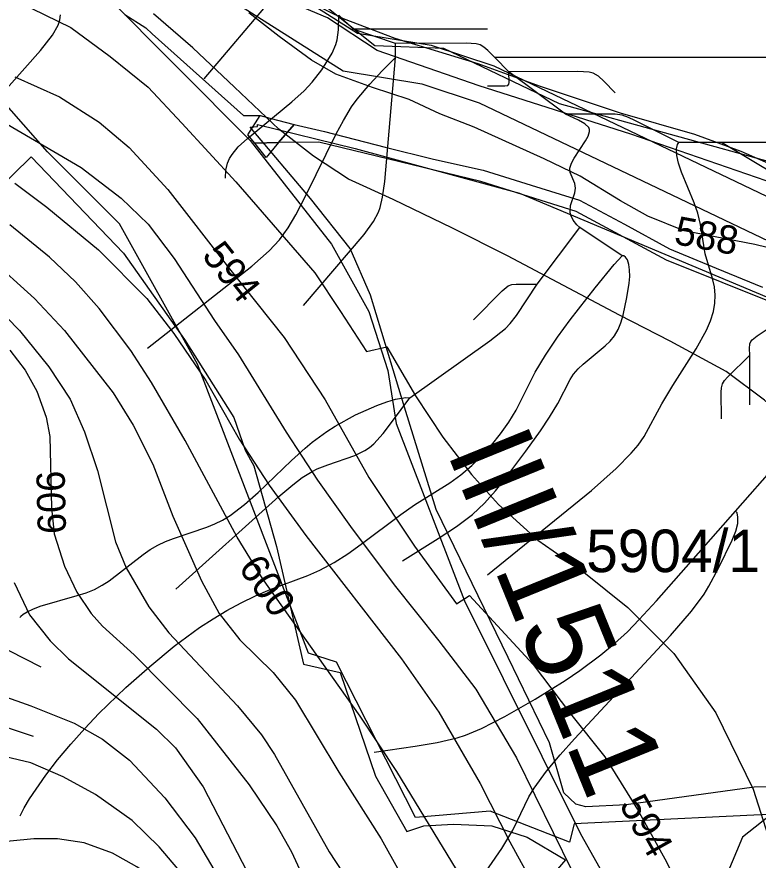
# Model space of a CAD drawing. Extents: x -709584 to -702006, y -1161789 to -1157496.
# Drawn here: x -705535.6 to -705274, y -1159710.1 to -1159412.7 of the extents above; entities that cross this region are included whole.
import ezdxf

# ---------------------------------------------------------------- set-up
doc = ezdxf.new("R2010")
doc.units = 0
for name, color, linetype in [('102_obvod PÚ', 7, 'Continuous'), ('103_hranice KÚ', 7, 'Continuous'), ('110_silnice II. třídy a III. třídy', 7, 'Continuous'), ('111_silnice II. třídy a III. třídy_popis', 7, 'Continuous'), ('120_vrstevnice hlavní', 7, 'Continuous'), ('121_vrstevnice hlavní_popis', 7, 'Continuous'), ('122_vrstevnice základní', 7, 'Continuous'), ('124_vrstevnice doplňková', 7, 'Continuous'), ('201_orná půda_KN', 7, 'Continuous'), ('210_ostatní plocha_KN', 7, 'Continuous'), ('408_BPEJ_linie', 7, 'Continuous'), ('411_akumulovaný odtok', 7, 'Continuous'), ('419_LPIS PB', 7, 'Continuous'), ('419_LPIS PB_kod', 7, 'Continuous'), ('735_OP sítí TI', 7, 'Continuous')]:
    doc.layers.add(name, color=color, linetype=linetype)

msp = doc.modelspace()

# ---------------------------------------------------------------- linework, layer by layer
at = {"layer": '102_obvod PÚ'}
for points in [[(-705497.56, -1159411.85), (-705490.04, -1159416.53), (-705487.81, -1159418.64), (-705455.58, -1159447.44), (-705449.77, -1159447.44), (-705446.39, -1159448.44), (-705437.72, -1159450.61), (-705427.05, -1159453.12), (-705405.69, -1159458.61), (-705388.63, -1159462.82), (-705371.01, -1159466.68), (-705354.17, -1159472.03), (-705337.11, -1159477.31), (-705321.2, -1159485.73), (-705305.28, -1159494.51), (-705288.87, -1159501.36), (-705272.46, -1159507.98)], [(-705256.06, -1159693.33), (-705338.98, -1159697.33), (-705340.61, -1159703.8), (-705368.6, -1159692.83), (-705394.93, -1159695.05), (-705422.83, -1159640.31), (-705432.68, -1159637.1), (-705471.87, -1159535.22), (-705499.42, -1159485.62), (-705524.82, -1159460.29), (-705554.6, -1159426.55)]]:
    msp.add_lwpolyline(points, dxfattribs=at)
at = {"layer": '103_hranice KÚ'}
for points in [[(-705121.59, -1159685.29), (-705124.32, -1159679.92), (-705131.53, -1159676.49), (-705134.24, -1159654.08), (-705143.62, -1159621.36), (-705141.48, -1159577.11), (-705155, -1159550.95), (-705187.39, -1159515.59), (-705225.01, -1159488.33), (-705244.62, -1159481.43), (-705265.81, -1159464.97), (-705344.08, -1159443.34), (-705385, -1159423.78), (-705409.33, -1159422.89), (-705434.44, -1159402.64), (-705455.51, -1159396.18), (-705483.68, -1159375.34), (-705500.95, -1159391.28), (-705509.01, -1159386.99), (-705524.52, -1159378.74), (-705538.64, -1159371.35)], [(-705086.29, -1159710.73), (-705097.14, -1159715.23), (-705119.32, -1159704.91), (-705115.37, -1159697.5), (-705124.32, -1159679.92), (-705131.53, -1159676.49), (-705134.24, -1159654.08), (-705143.62, -1159621.36), (-705141.48, -1159577.11), (-705155, -1159550.95), (-705187.39, -1159515.59), (-705225.01, -1159488.33), (-705244.62, -1159481.43), (-705265.81, -1159464.97), (-705344.08, -1159443.34), (-705385, -1159423.78), (-705409.33, -1159422.89), (-705434.44, -1159402.64)]]:
    msp.add_lwpolyline(points, dxfattribs=at)
at = {"layer": '110_silnice II. třídy a III. třídy'}
msp.add_lwpolyline([(-705425.72, -1159251.12), (-705459.29, -1159299.78), (-705480.06, -1159330.8), (-705495.83, -1159360.32), (-705503.49, -1159379.89), (-705506.27, -1159393.13), (-705504.73, -1159404.52), (-705453.28, -1159456.24), (-705424.63, -1159492.88), (-705411.38, -1159516.59), (-705404.7, -1159537.44), (-705401.75, -1159556.15), (-705377.61, -1159618.68), (-705336.72, -1159700.9), (-705321.44, -1159727.98), (-705286.96, -1159784.24)], dxfattribs=at)
at = {"layer": '120_vrstevnice hlavní'}
for points in [[(-705223.36, -1159764.63), (-705220.12, -1159751.46), (-705217.29, -1159735.83), (-705216.04, -1159718.88), (-705216.95, -1159699.6), (-705219.35, -1159681.52), (-705222.58, -1159658.66), (-705229.69, -1159620.01), (-705237.57, -1159595), (-705246.09, -1159576.18), (-705257.01, -1159561.22), (-705271.76, -1159547.82), (-705285.35, -1159537.74), (-705305.1, -1159527.1), (-705322.99, -1159517.93), (-705362.53, -1159497), (-705381.94, -1159487.18), (-705402.79, -1159477.04), (-705418.64, -1159469.88), (-705430.98, -1159461.82), (-705443.17, -1159452.24), (-705458.78, -1159437.51), (-705473.54, -1159423.6), (-705487.44, -1159411.53)], [(-705360.56, -1159747.85), (-705368.96, -1159732.34), (-705401.56, -1159678.85), (-705414.43, -1159659.4), (-705448.9, -1159610.78), (-705457.91, -1159596.19), (-705476.21, -1159562.15), (-705488.08, -1159541.7), (-705495.38, -1159530.41), (-705506.53, -1159515.53), (-705514.97, -1159506.09), (-705524.12, -1159497.37), (-705538.14, -1159486.07)], [(-705558.16, -1159645.96), (-705530.7, -1159655.69), (-705515.4, -1159661.83), (-705505.39, -1159667.41), (-705495.81, -1159674.85), (-705483.37, -1159688.15), (-705472.64, -1159702.31), (-705464.63, -1159716.04), (-705456.14, -1159736.15)]]:
    msp.add_lwpolyline(points, dxfattribs=at)
at = {"layer": '122_vrstevnice základní'}
for points in [[(-705185, -1159513.55), (-705204.6, -1159500.63), (-705230, -1159486.31), (-705259.87, -1159468.99), (-705280, -1159460.17), (-705296.39, -1159454.1), (-705322.61, -1159446.57), (-705350.78, -1159437.2), (-705372.8, -1159429.22), (-705402.11, -1159420.31), (-705420.38, -1159413.38), (-705436.75, -1159405.26), (-705449.37, -1159398.53), (-705474.22, -1159384.97), (-705486.15, -1159376.87), (-705490.06, -1159372.24), (-705491.08, -1159370.18)], [(-705539.46, -1159405.16), (-705516.52, -1159416.45), (-705502.65, -1159426.67), (-705489.28, -1159437.4), (-705477.39, -1159450.15), (-705458.29, -1159470.8), (-705430.41, -1159502.97), (-705421.36, -1159516.6), (-705412.26, -1159530.71), (-705405.07, -1159529.11), (-705394.99, -1159546.32), (-705385.26, -1159560.95), (-705375.16, -1159574.07)], [(-705250.08, -1159499.11), (-705275.17, -1159493), (-705300.15, -1159488.14), (-705312.94, -1159482.95), (-705322.66, -1159477.61), (-705336.8, -1159468.82), (-705349.58, -1159462.77), (-705374.26, -1159451.54), (-705386.37, -1159446.87), (-705397.12, -1159441.86), (-705410.13, -1159437.57), (-705423.1, -1159432.89), (-705431.62, -1159427.89), (-705443.03, -1159419.63), (-705453.75, -1159411.21)], [(-705536.27, -1159433.86), (-705520.53, -1159440.92), (-705506.52, -1159449.79), (-705496.03, -1159458.7), (-705482.37, -1159473.59), (-705460.54, -1159501.56), (-705441.26, -1159525.8), (-705426.85, -1159547.76), (-705411.46, -1159575.16), (-705395.25, -1159599.41), (-705380.5, -1159619.72), (-705375.84, -1159616.81), (-705353.48, -1159641.14), (-705340.2, -1159658.56), (-705328.19, -1159673.75), (-705316.59, -1159692.3), (-705306.32, -1159710.76), (-705298.14, -1159727.8), (-705292.93, -1159742.31), (-705289.54, -1159756.53)], [(-705539, -1159450.46), (-705512.97, -1159465.76), (-705498.81, -1159476.63), (-705489.23, -1159485.78), (-705480.08, -1159497.94), (-705465.92, -1159519.82), (-705457.34, -1159531.84), (-705440.6, -1159559.21), (-705429.51, -1159576.15), (-705417.92, -1159592.42), (-705402.43, -1159612.98)], [(-705536.28, -1159471.34), (-705524.98, -1159479.78), (-705506.82, -1159494.79), (-705489.8, -1159511.96), (-705480.22, -1159524.4), (-705468.92, -1159540.99), (-705457.2, -1159561.58), (-705446.61, -1159577.89), (-705433.6, -1159595.62), (-705399.85, -1159639.1), (-705386.69, -1159657.97), (-705372.1, -1159683.14), (-705361.66, -1159703.74), (-705349.08, -1159726.62), (-705333.92, -1159751.08)], [(-705545.58, -1159497.37), (-705529.42, -1159511.96), (-705518.83, -1159523.26), (-705501.67, -1159545.28), (-705494.52, -1159556.72), (-705487.66, -1159570.45), (-705480.51, -1159588.76), (-705470.5, -1159611.64), (-705464.2, -1159623.08), (-705456.91, -1159632.37), (-705445.18, -1159643.96), (-705437.32, -1159653.68), (-705422.01, -1159679.14), (-705407, -1159702.59), (-705400.7, -1159714.03), (-705380.54, -1159745.36)], [(-705543.86, -1159513.96), (-705534.71, -1159523.26), (-705524.27, -1159536.13), (-705516.83, -1159547.57), (-705511.68, -1159559.01), (-705507.11, -1159572.74), (-705500.81, -1159597.91), (-705497.09, -1159607.06), (-705489.09, -1159620.79), (-705481.94, -1159629.94), (-705457.77, -1159655.69), (-705449.33, -1159665.98), (-705444.75, -1159672.85), (-705425.45, -1159707.17), (-705402.15, -1159742.76)], [(-705538.14, -1159530.26), (-705532.71, -1159537.27), (-705528.56, -1159544.71), (-705525.27, -1159553.86), (-705523.98, -1159560.73), (-705523.41, -1159585.9), (-705522.41, -1159595.05), (-705518.83, -1159606.49), (-705514.4, -1159615.64), (-705509.39, -1159623.08), (-705505.39, -1159627.66), (-705494.23, -1159637.67), (-705471.93, -1159660.12), (-705453.62, -1159683.57), (-705443.89, -1159698.02), (-705438.75, -1159707.17), (-705423.51, -1159740.15)], [(-705375.16, -1159574.07), (-705365.65, -1159584.68), (-705351.72, -1159597.22), (-705335.49, -1159608.58), (-705320.07, -1159621.01), (-705303.78, -1159637.24), (-705288.94, -1159658.17), (-705275.84, -1159685.06), (-705267.93, -1159709.84), (-705263.21, -1159725.37), (-705260.7, -1159744.04), (-705259.31, -1159760.23)], [(-705536.57, -1159612.21), (-705531.13, -1159623.65), (-705523.84, -1159632.8), (-705517.4, -1159639.1), (-705486.37, -1159663.98), (-705479.65, -1159670.56), (-705469.92, -1159684.29), (-705450.9, -1159720.9), (-705443.4, -1159737.71)], [(-705402.43, -1159612.98), (-705386.72, -1159632.74), (-705373.62, -1159649.82), (-705359.33, -1159674.01), (-705339.95, -1159713.55), (-705326.79, -1159734.65), (-705313.87, -1159753.56)], [(-705466.63, -1159734.87), (-705470.43, -1159726.9), (-705478.79, -1159713.18), (-705485.37, -1159705.45), (-705494.95, -1159696.16), (-705507.82, -1159687.01), (-705519.26, -1159680.71), (-705530.7, -1159675.85), (-705542.15, -1159673.13), (-705555.59, -1159672.85), (-705561.02, -1159673.85), (-705571.32, -1159676.99), (-705579.9, -1159680.86), (-705592.77, -1159689.01), (-705601.35, -1159696.02), (-705609.96, -1159705.72), (-705614.8, -1159713.07), (-705616.22, -1159716.57)], [(-705477.02, -1159733.6), (-705479.84, -1159727.44), (-705484.65, -1159720.04), (-705488.94, -1159715.61), (-705493.23, -1159712.46), (-705501.82, -1159707.74), (-705511.83, -1159704.02), (-705521.27, -1159702.59), (-705529.56, -1159702.59), (-705538, -1159703.45), (-705553.87, -1159707.17), (-705567.6, -1159712.61), (-705574.75, -1159717.04), (-705579.07, -1159721.12)]]:
    msp.add_lwpolyline(points, dxfattribs=at)
at = {"layer": '124_vrstevnice doplňková'}
for points in [[(-705606.36, -1159585.32), (-705603.35, -1159586.9), (-705595.63, -1159593.04), (-705579.04, -1159611.21), (-705564.74, -1159623.22), (-705553.73, -1159629.66), (-705538.43, -1159636.24), (-705527.13, -1159641.96)], [(-705529.7, -1159666.55), (-705546.72, -1159660.83), (-705557.59, -1159658.83), (-705567.6, -1159658.97), (-705576.9, -1159660.69), (-705592.2, -1159668.27), (-705604.21, -1159678.28), (-705609.5, -1159683.72), (-705614.08, -1159689.72), (-705616.65, -1159694.87), (-705618.8, -1159701.31)]]:
    msp.add_lwpolyline(points, dxfattribs=at)
at = {"layer": '201_orná půda_KN'}
for p, q in [((-705443.29, -1159457.01), (-705437.72, -1159450.61)), ((-705437.72, -1159450.61), (-705427.05, -1159453.12)), ((-705427.05, -1159453.12), (-705405.69, -1159458.61)), ((-705429.01, -1159456.91), (-705443.29, -1159457.01)), ((-705371.93, -1159470.79), (-705429.01, -1159456.91)), ((-705405.69, -1159458.61), (-705388.63, -1159462.82)), ((-705388.63, -1159462.82), (-705371.01, -1159466.68)), ((-705371.01, -1159466.68), (-705354.17, -1159472.03)), ((-705338.28, -1159481.28), (-705371.93, -1159470.79)), ((-705354.17, -1159472.03), (-705337.11, -1159477.31)), ((-705337.11, -1159477.31), (-705321.2, -1159485.73)), ((-705306.42, -1159498.51), (-705338.28, -1159481.28)), ((-705321.2, -1159485.73), (-705305.28, -1159494.51)), ((-705305.28, -1159494.51), (-705288.87, -1159501.36)), ((-705241.7, -1159524.46), (-705306.42, -1159498.51)), ((-705288.87, -1159501.36), (-705272.46, -1159507.98))]:
    msp.add_line(p, q, dxfattribs=at)
at = {"layer": '210_ostatní plocha_KN'}
for p, q in [((-705454.06, -1159454.3), (-705449.77, -1159447.44)), ((-705449.77, -1159447.44), (-705446.39, -1159448.44)), ((-705446.39, -1159448.44), (-705437.72, -1159450.61)), ((-705437.72, -1159450.61), (-705443.29, -1159457.01)), ((-705451.67, -1159457.19), (-705454.06, -1159454.3)), ((-705451.67, -1159457.19), (-705443.29, -1159457.01)), ((-705443.29, -1159457.01), (-705451.67, -1159457.19)), ((-705447.6, -1159462.22), (-705451.67, -1159457.19)), ((-705443.29, -1159457.01), (-705447.6, -1159462.22))]:
    msp.add_line(p, q, dxfattribs=at)
at = {"layer": '408_BPEJ_linie'}
for points in [[(-705116, -1159711), (-705116.7, -1159706.13), (-705119.32, -1159704.91), (-705117.39, -1159701.29), (-705117.5, -1159700.5), (-705132, -1159681.5), (-705133, -1159672.5), (-705141.5, -1159633.5), (-705141.45, -1159628.92), (-705143.62, -1159621.36), (-705141.74, -1159582.56), (-705148.5, -1159569.5), (-705156, -1159559), (-705179, -1159535), (-705203, -1159509), (-705213, -1159498), (-705235.5, -1159488.5), (-705261, -1159474), (-705319, -1159454), (-705372.5, -1159437), (-705408.5, -1159424.5), (-705426, -1159413), (-705452, -1159402)], [(-705550, -1159481), (-705530.5, -1159462), (-705498, -1159496), (-705476.5, -1159526.5), (-705459, -1159554), (-705455, -1159565.5), (-705452, -1159571), (-705444, -1159599.5), (-705434.5, -1159641), (-705421.5, -1159644), (-705409, -1159680.5), (-705398, -1159700), (-705392, -1159698), (-705381.5, -1159697.5), (-705368, -1159698), (-705355.5, -1159702), (-705342, -1159710), (-705366.5, -1159738.5), (-705380, -1159757), (-705389.5, -1159770), (-705392.5, -1159772.5), (-705350, -1159797.5), (-705319.5, -1159811), (-705299, -1159807)], [(-705124, -1159733), (-705163, -1159700), (-705178.5, -1159692), (-705216.5, -1159681), (-705240, -1159679), (-705256, -1159683.5), (-705279.5, -1159702), (-705289, -1159724.5), (-705291, -1159774), (-705299, -1159807)]]:
    msp.add_lwpolyline(points, dxfattribs=at)
at = {"layer": '411_akumulovaný odtok'}
for p, q in [((-705469.49, -1159434.5), (-705441.99, -1159402)), ((-705416.99, -1159417), (-705421.99, -1159412)), ((-705369.49, -1159417), (-705416.99, -1159417)), ((-705401.99, -1159422), (-705416.99, -1159417)), ((-705401.99, -1159427), (-705401.99, -1159422)), ((-705114.49, -1159427), (-705366.99, -1159427)), ((-705361.99, -1159432), (-705366.99, -1159427)), ((-705341.99, -1159447), (-705361.99, -1159432)), ((-705286.99, -1159457), (-705301.99, -1159457)), ((-705116.53, -1159457), (-705286.99, -1159457)), ((-705261.99, -1159472), (-705286.99, -1159457)), ((-705351.99, -1159507), (-705336.99, -1159487)), ((-705321.99, -1159497), (-705336.99, -1159487)), ((-705276.99, -1159549.5), (-705276.99, -1159532))]:
    msp.add_line(p, q, dxfattribs=at)
for points in [[(-705549.49, -1159449.5), (-705527.22, -1159424.51), (-705523.06, -1159419.15), (-705521.01, -1159415.55), (-705520.39, -1159413.75), (-705520.17, -1159411.94)], [(-705461.99, -1159469.5), (-705461.87, -1159466.77), (-705461.22, -1159464.22), (-705460.54, -1159462.67), (-705459.64, -1159461.17), (-705457.5, -1159458.48), (-705454.23, -1159455.52), (-705438.61, -1159442.6), (-705434.27, -1159438.79), (-705431.35, -1159435.71), (-705428.05, -1159431.29), (-705424.37, -1159425.45), (-705423.1, -1159422.45), (-705422.62, -1159420.75), (-705422.07, -1159417.19), (-705421.99, -1159412)], [(-705366.99, -1159427), (-705369.42, -1159424.5), (-705370.8, -1159423.33), (-705372.18, -1159422.5), (-705373.51, -1159422.16), (-705377.09, -1159421.96), (-705401.99, -1159422)], [(-705489.49, -1159529.5), (-705452.64, -1159500.64), (-705446.53, -1159495.23), (-705442.88, -1159491.28), (-705439.87, -1159487.03), (-705437.21, -1159482.49), (-705433.53, -1159475.44), (-705422.88, -1159453.96), (-705420.4, -1159449.27), (-705417.47, -1159444.39), (-705415.54, -1159441.69), (-705411.11, -1159436.34), (-705406.7, -1159431.64), (-705401.99, -1159427)], [(-705434.49, -1159514.5), (-705413.07, -1159489.46), (-705409.74, -1159484.85), (-705408.01, -1159481.57), (-705407.4, -1159479.86), (-705406.56, -1159476.28), (-705405.79, -1159470.69), (-705401.99, -1159427)], [(-705369.49, -1159437), (-705363.45, -1159437.04), (-705362.37, -1159436.87), (-705362.04, -1159436.45), (-705361.94, -1159435.8), (-705361.99, -1159432)], [(-705324.49, -1159439.5), (-705328.44, -1159435.37), (-705330.38, -1159433.62), (-705332.21, -1159432.53), (-705333.67, -1159432.16), (-705337.63, -1159431.94), (-705361.99, -1159432)], [(-705301.99, -1159457), (-705317.53, -1159449.17), (-705319.77, -1159448.14), (-705322.07, -1159447.36), (-705324.49, -1159447.03), (-705326.97, -1159446.94), (-705341.99, -1159447)], [(-705336.99, -1159487), (-705338.06, -1159485.99), (-705339.28, -1159484.42), (-705340.22, -1159482.43), (-705340.41, -1159481.35), (-705340.22, -1159479.25), (-705338.71, -1159474.77), (-705338.43, -1159473.06), (-705338.67, -1159471.43), (-705340.35, -1159467.61), (-705340.43, -1159466.01), (-705339.87, -1159464.3), (-705338.96, -1159462.56), (-705335, -1159456.41), (-705334.06, -1159454.71), (-705333.52, -1159453.12), (-705333.52, -1159452.4), (-705333.79, -1159451.74), (-705335.24, -1159450.41), (-705337.38, -1159449.14), (-705341.99, -1159447)], [(-705369.49, -1159609.5), (-705332.82, -1159579.7), (-705324.11, -1159572.01), (-705318.8, -1159566.6), (-705316.41, -1159563.75), (-705314.3, -1159560.75), (-705308.06, -1159549.22), (-705304.1, -1159542.71), (-705295.86, -1159529.75), (-705292.27, -1159523.22), (-705290.84, -1159519.91), (-705289.81, -1159516.56), (-705289.33, -1159513.68), (-705289.22, -1159510.79), (-705289.47, -1159507.93), (-705290.1, -1159504.97), (-705292.72, -1159496.24), (-705294.41, -1159485.94), (-705295.37, -1159481.95), (-705296.63, -1159478.25), (-705301.07, -1159467.45), (-705302.13, -1159464.3), (-705302.73, -1159461.54), (-705302.82, -1159459.2), (-705302.53, -1159457.63), (-705301.99, -1159457)], [(-705534.49, -1159694.5), (-705533.01, -1159691.68), (-705531.12, -1159688.57), (-705525.36, -1159680.11), (-705521.24, -1159674.78), (-705516.61, -1159669.26), (-705511.67, -1159663.75), (-705506.64, -1159658.44), (-705497.14, -1159649.2), (-705488.7, -1159641.78), (-705480.09, -1159634.71), (-705471.18, -1159628.13), (-705466.38, -1159625.01), (-705461.47, -1159622.1), (-705456.47, -1159619.4), (-705451.4, -1159616.93), (-705446.26, -1159614.72), (-705432.96, -1159609.76), (-705428.67, -1159607.87), (-705423.67, -1159605.15), (-705418.84, -1159602.04), (-705414.11, -1159598.68), (-705400.06, -1159588.17), (-705395.28, -1159584.85), (-705382.85, -1159576.99), (-705378.9, -1159574.17), (-705375.05, -1159570.95), (-705371.45, -1159567.45), (-705368.08, -1159563.7), (-705364.94, -1159559.76), (-705362.06, -1159555.65), (-705359.47, -1159551.36), (-705352.71, -1159538.05), (-705349.05, -1159531.96), (-705344.84, -1159525.69), (-705340.35, -1159519.49), (-705331.58, -1159508.22), (-705324.79, -1159500.07), (-705321.99, -1159497)], [(-705399.49, -1159604.5), (-705386.94, -1159596.73), (-705380.42, -1159592.4), (-705374.82, -1159588.21), (-705370.57, -1159584.21), (-705366.72, -1159579.83), (-705363.06, -1159575.25), (-705355.98, -1159565.85), (-705350.86, -1159558.71), (-705347.63, -1159553.91), (-705344.67, -1159549.09), (-705340.34, -1159540.6), (-705339.17, -1159538.76), (-705337.6, -1159536.88), (-705335.82, -1159535.15), (-705328.02, -1159528.75), (-705326.25, -1159527.05), (-705324.74, -1159525.18), (-705323.47, -1159522.96), (-705322.49, -1159520.55), (-705321.69, -1159517.89), (-705320.36, -1159511.62), (-705319.52, -1159506.6), (-705319.33, -1159504.24), (-705319.39, -1159501.95), (-705319.69, -1159499.98), (-705320.19, -1159498.42), (-705320.81, -1159497.39), (-705321.47, -1159496.92), (-705321.99, -1159497)], [(-705396.99, -1159547), (-705368.75, -1159526.91), (-705363.13, -1159522.54), (-705361.48, -1159520.85), (-705359.28, -1159518.05), (-705351.99, -1159507)], [(-705374.49, -1159519.5), (-705364.35, -1159509.3), (-705362.29, -1159507.6), (-705360.9, -1159507.1), (-705359.38, -1159506.94), (-705351.99, -1159507)], [(-705281.99, -1159587), (-705252.61, -1159553.68), (-705249.51, -1159549.51), (-705247.96, -1159546.53), (-705247.48, -1159545.04), (-705246.95, -1159541.93), (-705246.92, -1159537.16), (-705247.42, -1159534.06), (-705247.89, -1159532.58), (-705248.6, -1159531.1), (-705249.49, -1159529.68), (-705252.08, -1159526.56), (-705255.39, -1159523.2), (-705261.99, -1159517)], [(-705276.99, -1159532), (-705277.05, -1159529.7), (-705276.92, -1159528), (-705276.63, -1159527.19), (-705276.13, -1159526.56), (-705274.4, -1159525.23), (-705261.99, -1159517)], [(-705286.99, -1159554.5), (-705287.05, -1159545.1), (-705286.96, -1159543.58), (-705286.63, -1159542.15), (-705285.85, -1159540.9), (-705284.82, -1159539.76), (-705276.99, -1159532)], [(-705534.49, -1159624.5), (-705534.26, -1159624.08), (-705533.39, -1159623.39), (-705531.96, -1159622.51), (-705530.02, -1159621.56), (-705527.43, -1159620.55), (-705514.36, -1159616.82), (-705511.12, -1159615.79), (-705508.19, -1159614.63), (-705505.46, -1159613.19), (-705502.99, -1159611.56), (-705491.01, -1159602.28), (-705488.51, -1159600.58), (-705485.9, -1159599.07), (-705483.14, -1159597.77), (-705480.29, -1159596.64), (-705468.58, -1159592.65), (-705465.74, -1159591.5), (-705462.99, -1159590.16), (-705460.31, -1159588.54), (-705455.27, -1159584.73), (-705450.46, -1159580.47), (-705438.74, -1159569.2), (-705433.93, -1159564.82), (-705431.44, -1159562.74), (-705426.26, -1159558.91), (-705423.26, -1159556.99), (-705416.12, -1159553.1), (-705408.58, -1159549.73), (-705405.07, -1159548.47), (-705401.96, -1159547.58), (-705398.39, -1159546.96), (-705396.99, -1159547)], [(-705479.49, -1159614.5), (-705443.12, -1159581.82), (-705438.28, -1159577.72), (-705434.95, -1159575.19), (-705431.44, -1159573), (-705429.64, -1159572.13), (-705425.88, -1159570.68), (-705416.34, -1159567.44), (-705412.83, -1159565.69), (-705411.23, -1159564.56), (-705409.7, -1159563.24), (-705406.38, -1159559.62), (-705403, -1159555.33), (-705396.99, -1159547)], [(-705409.49, -1159672), (-705395.03, -1159669.97), (-705387.25, -1159668.62), (-705380.19, -1159666.98), (-705377.3, -1159666.06), (-705371.66, -1159663.69), (-705363.44, -1159659.46), (-705352.66, -1159653.34), (-705342.1, -1159646.83), (-705336.97, -1159643.28), (-705329.49, -1159637.66), (-705324.67, -1159633.71), (-705320.17, -1159629.58), (-705315.97, -1159625.29), (-705309.87, -1159618.64), (-705281.99, -1159587)], [(-705386.99, -1159737), (-705372.38, -1159717.42), (-705364.47, -1159706.01), (-705360.64, -1159699.62), (-705354.91, -1159687.84), (-705353.05, -1159684.74), (-705348.72, -1159678.78), (-705343.9, -1159673.02), (-705338.85, -1159667.36), (-705305.01, -1159630.95), (-705297.6, -1159622.33), (-705293.14, -1159616.34), (-705291.42, -1159613.53), (-705288.03, -1159607.15), (-705283.18, -1159597.21), (-705281.9, -1159594.09), (-705281.21, -1159591.38), (-705281.15, -1159589.16), (-705281.48, -1159587.64), (-705281.99, -1159587)]]:
    msp.add_lwpolyline(points, dxfattribs=at)
at = {"layer": '419_LPIS PB'}
msp.add_lwpolyline([(-705242.45, -1159684.1), (-705275.49, -1159684.35), (-705320.55, -1159690.62), (-705334.81, -1159691.37), (-705338.32, -1159690.37), (-705342.57, -1159686.36), (-705347.7, -1159668.8), (-705362.2, -1159638.7), (-705387.7, -1159586.4), (-705398.8, -1159550.3), (-705410.8, -1159510.8), (-705418, -1159494.4), (-705432, -1159476.7), (-705453.28, -1159451.54), (-705450.74, -1159451.36), (-705450.75, -1159450.64), (-705416.2, -1159459.04), (-705358.26, -1159474.85), (-705252.09, -1159519.42)], dxfattribs=at)
at = {"layer": '735_OP sítí TI'}
for points in [[(-705462.59, -1159388.39), (-705415.4, -1159418.37), (-705389.41, -1159422.65), (-705367.25, -1159429.92), (-705207.06, -1159506.43), (-705191.82, -1159521.82), (-705173.75, -1159556.6), (-705153.71, -1159637.87)], [(-705470.1, -1159400.2), (-705420.5, -1159431.73), (-705392.75, -1159436.29), (-705372.47, -1159442.94), (-705215.3, -1159518.01), (-705203.26, -1159530.16), (-705186.95, -1159561.58), (-705165.04, -1159650.38), (-705153.13, -1159652.15), (-705151.19, -1159651.5)]]:
    msp.add_lwpolyline(points, dxfattribs=at)

# ---------------------------------------------------------------- texts
at = {"layer": '111_silnice II. třídy a III. třídy_popis'}
msp.add_text('III/1511', height=30, rotation=292.148, dxfattribs=at).set_placement((-705384.1, -1159565.94))
at = {"layer": '121_vrstevnice hlavní_popis'}
for s, rotation, p in [('588', 349.4777, (-705304.05, -1159492.7)), ('594', 308.7419, (-705470.63, -1159496.98)), ('606', 91.3086, (-705518.23, -1159594.98)), ('600', 305.1004, (-705457.68, -1159607.01)), ('594', 299.2406, (-705323.21, -1159690.59))]:
    msp.add_text(s, height=10, rotation=rotation, dxfattribs=at).set_placement(p)
at = {"layer": '419_LPIS PB_kod'}
msp.add_text('5904/1', height=15, dxfattribs=at).set_placement((-705334.71, -1159608.54))

doc.saveas('drawing.dxf')
